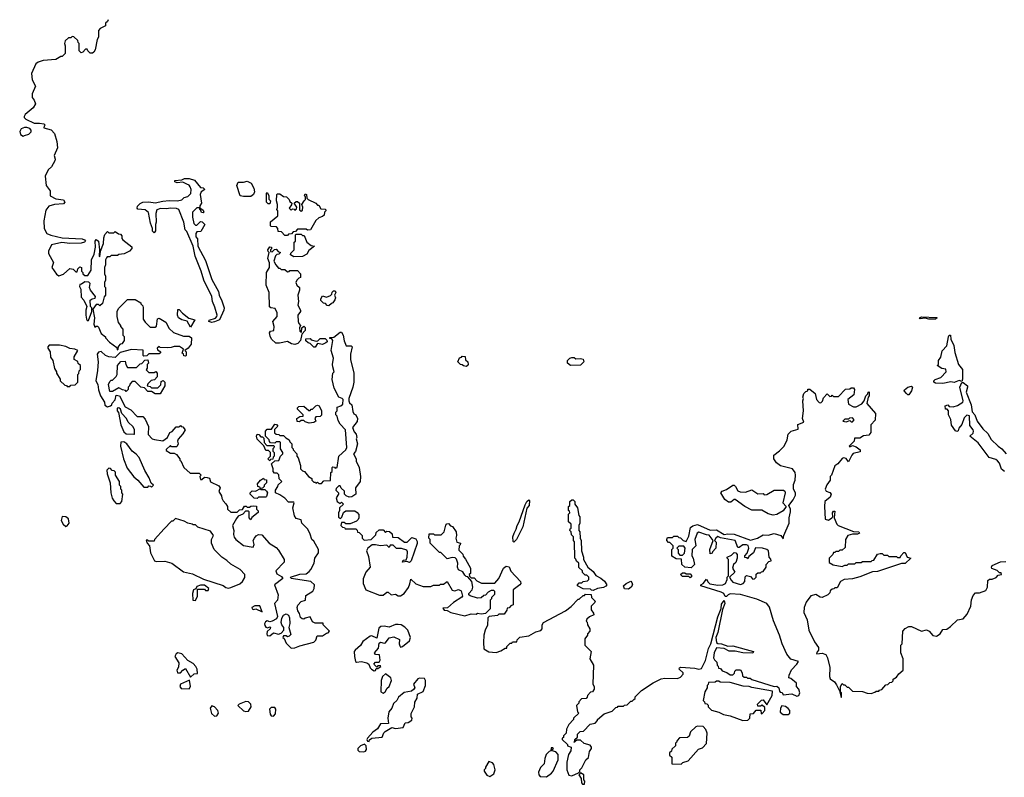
# Model space of a CAD drawing. Extents: x 1980017 to 2252640, y 74400 to 266395.
# Tile 338 of 388: x 2174958 to 2182783, y 222825 to 228843. Entities that reach past the tile are written whole.
import ezdxf

# ---------------------------------------------------------------- set-up
doc = ezdxf.new("R2010")
doc.units = 0

msp = doc.modelspace()

# ---------------------------------------------------------------- linework, layer by layer
at = {"layer": '0CON20XD'}
for points in [[(2175661.1, 228843.2), (2175655, 228830), (2175640, 228815), (2175640, 228795), (2175597, 228773), (2175583, 228757), (2175582.5, 228705), (2175573.3, 228685), (2175557, 228603), (2175547.5, 228585), (2175535, 228577.5), (2175518.3, 228578.3), (2175500, 228595), (2175495, 228610), (2175481.7, 228608.3), (2175460, 228585), (2175445, 228580), (2175430, 228595), (2175430, 228655), (2175421.7, 228661.7), (2175418.3, 228678.3), (2175388.3, 228708.3), (2175375, 228710), (2175365, 228700), (2175345, 228700), (2175320, 228675), (2175312.5, 228655), (2175320, 228635), (2175320, 228575), (2175295, 228550), (2175285, 228550), (2175245, 228527.5), (2175145, 228520), (2175104.1, 228505.9), (2175085, 228492.5), (2175052.5, 228415), (2175057.5, 228365), (2175082.5, 228315), (2175057.5, 228255), (2175057.5, 228225), (2175073.3, 228203.3), (2175082.5, 228175), (2175065.9, 228144.1), (2175000.7, 228089.3), (2174992.5, 228075), (2174992.5, 228065), (2175005, 228053.3), (2175072.5, 228022.5), (2175115, 228022.5), (2175150, 228015), (2175160, 228005), (2175151.7, 227998.3), (2175150, 227985), (2175207, 227967), (2175235, 227940), (2175252.5, 227875), (2175256.7, 227825), (2175232.5, 227765), (2175240, 227735), (2175237, 227723), (2175210, 227675), (2175185, 227650), (2175160.7, 227599.3), (2175167.5, 227525), (2175200, 227485), (2175200, 227445), (2175245, 227421.2), (2175305, 227413.3), (2175316.2, 227395), (2175305, 227380), (2175233.9, 227376.1), (2175188.3, 227361.7), (2175165, 227330), (2175150, 227245), (2175152, 227185), (2175172.5, 227145), (2175205, 227132.5), (2175295, 227111.1), (2175453, 227103), (2175473.3, 227095), (2175480, 227085), (2175472.5, 227075), (2175445, 227067.5), (2175355, 227065.5), (2175293.4, 227073.4), (2175210, 227055), (2175187.5, 227005), (2175187.5, 226985), (2175227.5, 226915), (2175212.5, 226875), (2175250.7, 226820.7), (2175268.3, 226808.3), (2175305, 226822.5), (2175355, 226867.5), (2175381.7, 226861.7), (2175405, 226840), (2175415, 226840), (2175420, 226865), (2175435, 226880), (2175450, 226875), (2175450, 226845), (2175460, 226835), (2175460, 226825), (2175475, 226810), (2175498.3, 226811.7), (2175526.4, 226853.6), (2175527.5, 226935), (2175550, 226980), (2175560, 227035), (2175556.2, 227085), (2175565, 227096.2), (2175583.9, 227083.9), (2175592.5, 227015), (2175590, 226965), (2175595, 226960), (2175600, 227005), (2175623.3, 227065), (2175625, 227110), (2175633.9, 227136.1), (2175655, 227160), (2175665, 227150), (2175705, 227150), (2175715, 227160), (2175741.7, 227141.7), (2175758.3, 227138.3), (2175770, 227125), (2175770, 227105), (2175777.5, 227095), (2175848.3, 227038.3), (2175850, 227025), (2175830, 227005), (2175787, 226983), (2175745, 226977.5), (2175735, 226970), (2175685, 226970), (2175675, 226960), (2175651.7, 226958.3), (2175648.3, 226951.7), (2175640, 226935), (2175640, 226895), (2175632.5, 226875), (2175632.5, 226825), (2175640, 226805), (2175640, 226775), (2175632.5, 226755), (2175632.5, 226725), (2175640, 226715), (2175640, 226655), (2175628.3, 226641.7), (2175615, 226590), (2175595, 226570), (2175585, 226580), (2175565, 226580), (2175540, 226545), (2175552.5, 226475), (2175547.5, 226425), (2175555, 226400), (2175565, 226410), (2175575, 226410), (2175585, 226400), (2175605, 226350), (2175640, 226325), (2175640, 226315), (2175670.7, 226280.7), (2175728.3, 226238.3), (2175731.7, 226221.7), (2175740, 226225), (2175741.7, 226248.3), (2175761.7, 226268.3), (2175775, 226270), (2175790, 226295), (2175790, 226325), (2175780, 226335), (2175780, 226385), (2175760, 226405), (2175760, 226415), (2175741.7, 226438.3), (2175732.5, 226485), (2175732.5, 226525), (2175741.7, 226548.3), (2175815, 226620), (2175875, 226620), (2175920, 226595), (2175920, 226585), (2175935, 226570), (2175940, 226555), (2175940, 226465), (2175955, 226440), (2175995, 226400), (2176035, 226400), (2176045, 226410), (2176053, 226467), (2176065, 226472.5), (2176119.3, 226439.3), (2176145, 226390), (2176179.3, 226359.3), (2176258.3, 226328.3), (2176305, 226330), (2176322.5, 226315), (2176320, 226265), (2176297.5, 226235), (2176270, 226215), (2176280, 226205), (2176280, 226175), (2176275, 226170), (2176261.7, 226171.7), (2176258.3, 226188.3), (2176250, 226195), (2176260, 226225), (2176227, 226247), (2176185, 226247.5), (2176161.7, 226238.3), (2176135, 226237.5), (2176075, 226240), (2176065, 226247.5), (2176050, 226235), (2176051.7, 226221.7), (2176080, 226205), (2176065, 226190), (2175985, 226190), (2175968.3, 226171.7), (2175945, 226170), (2175940, 226175), (2175938.3, 226218.3), (2175845, 226223.3), (2175755, 226200), (2175715, 226160), (2175665, 226163.8), (2175640, 226175), (2175605, 226206.7), (2175585, 226202.5), (2175572.5, 226185), (2175580, 226125), (2175576.4, 226056.4), (2175562.5, 225975), (2175578.8, 225945), (2175583.9, 225903.9), (2175600, 225855), (2175632.5, 225805), (2175635, 225780), (2175655, 225767.5), (2175680, 225775), (2175690, 225785), (2175691.7, 225798.3), (2175717, 225823), (2175725, 225860), (2175750, 225855), (2175797, 225767), (2175840, 225745), (2175891.7, 225691.7), (2175935, 225690), (2175955, 225670), (2175981.7, 225611.7), (2175978.3, 225548.3), (2176010, 225515), (2176028.3, 225508.3), (2176095, 225497.5), (2176132.5, 225525), (2176150, 225565), (2176168.3, 225571.7), (2176201.7, 225608.3), (2176225, 225610), (2176235, 225620), (2176241.7, 225611.7), (2176255, 225610), (2176272.5, 225585), (2176255, 225552.5), (2176218.3, 225511.7), (2176212.5, 225495), (2176217.5, 225475), (2176210, 225455), (2176205, 225450), (2176165, 225450), (2176155, 225460), (2176121.7, 225428.3), (2176121.7, 225421.7), (2176155, 225400), (2176185, 225400), (2176205, 225390), (2176230, 225355), (2176230, 225345), (2176238.3, 225338.3), (2176262.5, 225285), (2176311.7, 225241.7), (2176385, 225240), (2176400, 225225), (2176390, 225215), (2176395, 225190), (2176405, 225190), (2176425, 225210), (2176447, 225207), (2176465, 225200), (2176475, 225172.5), (2176539.3, 225139.3), (2176550, 225125), (2176540, 225095), (2176561.7, 225061.7), (2176563, 225043), (2176575, 225020), (2176595, 224997.5), (2176610, 224975), (2176610, 224955), (2176635, 224930), (2176685, 224930), (2176705, 224950), (2176728.3, 224951.7), (2176745, 224980), (2176758.3, 224978.3), (2176765, 224970), (2176785, 224970), (2176795, 224980), (2176815, 224982.5), (2176838.3, 224978.3), (2176840, 224955), (2176851.7, 224941.7), (2176851.7, 224928.3), (2176801.7, 224888.3), (2176795, 224870), (2176780, 224885), (2176780, 224935), (2176775, 224940), (2176751.7, 224938.3), (2176730, 224915), (2176695, 224900), (2176679.3, 224880.7), (2176650, 224825), (2176660, 224785), (2176656.7, 224755), (2176661.7, 224731.7), (2176674, 224714), (2176736.4, 224666.4), (2176813.6, 224653.6), (2176820, 224675), (2176813.3, 224705), (2176822.5, 224725), (2176837, 224743), (2176855, 224752.5), (2176881.7, 224751.7), (2176940, 224685), (2176995, 224650), (2177015, 224630), (2177060, 224555), (2177060, 224535), (2176992.5, 224465), (2177000.7, 224440.7), (2177039.3, 224419.3), (2177047.5, 224405), (2176982.5, 224355), (2177011.2, 224275), (2177007, 224233), (2176983.3, 224205), (2177006.4, 224103.6), (2176997.5, 224085), (2176965, 224066), (2176945, 224061.2), (2176923.3, 224066.7), (2176910.7, 224059.3), (2176903.3, 224045), (2176905, 224030), (2176915, 224017.5), (2176926.7, 224013.3), (2176945, 224020), (2176950, 224015), (2176947.5, 224005), (2176925, 223982.5), (2176920.8, 223965), (2176925, 223951.2), (2176945, 223948.8), (2176975, 223973.3), (2177015, 223962.5), (2177035, 223970)], [(2174985, 227917.5), (2174995, 227922.5), (2175030, 227935), (2175048.3, 227951.7), (2175050, 227965), (2175038.3, 227978.3), (2175015, 227987.5), (2174995, 227987.5), (2174970, 227975), (2174957.5, 227955), (2174965, 227930), (2174985, 227917.5)], [(2176485, 226437.5), (2176460, 226445), (2176463, 226457), (2176515, 226472.5), (2176523.9, 226486.1), (2176526.4, 226496.4), (2176509.7, 226559.7), (2176488.8, 226605), (2176483.9, 226643.9), (2176420, 226775), (2176400, 226845), (2176353.3, 226965), (2176337.5, 227045), (2176285, 227160), (2176273, 227173), (2176263.3, 227235), (2176222.5, 227335), (2176203, 227343), (2176155, 227346.7), (2176125, 227340), (2176076.4, 227343.6), (2176048.3, 227331.7), (2176038.8, 227305), (2176043.3, 227235), (2176037.5, 227215), (2176037.5, 227165), (2176025, 227150), (2176013, 227163), (2176012.5, 227185), (2175997, 227227), (2175980.7, 227310.7), (2175955, 227333.3), (2175897, 227337), (2175890, 227345), (2175895, 227362.5), (2175915, 227382.5), (2175937, 227393), (2175985, 227396.7), (2176035, 227387.5), (2176095, 227402.5), (2176145, 227407.5), (2176213, 227403), (2176247, 227413), (2176265, 227430), (2176295, 227440), (2176317, 227463), (2176320, 227495), (2176313.3, 227515), (2176305, 227527.5), (2176285, 227536.7), (2176255, 227552.5), (2176208.3, 227548.3), (2176190, 227555), (2176190, 227565), (2176245, 227570), (2176267, 227583), (2176305, 227582), (2176347.6, 227567.6), (2176395, 227510), (2176415, 227507.5), (2176430, 227495), (2176400, 227475), (2176392.5, 227455), (2176402.5, 227385), (2176390, 227365), (2176390, 227350), (2176415, 227330), (2176420, 227315), (2176415, 227310), (2176401.7, 227311.7), (2176398.3, 227328.3), (2176390, 227335), (2176390, 227350), (2176365, 227350), (2176330, 227315), (2176330, 227275), (2176342.5, 227225), (2176355, 227210), (2176365, 227210), (2176395, 227240), (2176408.3, 227238.3), (2176430, 227215), (2176398.3, 227161.7), (2176365, 227157.5), (2176357.5, 227145), (2176358.3, 227118.3), (2176371.7, 227101.7), (2176372.5, 227045), (2176435, 226930), (2176485, 226780), (2176537.5, 226685), (2176542.5, 226655), (2176565, 226610), (2176583, 226553), (2176580, 226535), (2176545, 226460), (2176505, 226442.5), (2176485, 226437.5)], [(2176735, 227437.5), (2176710, 227445), (2176683, 227527), (2176695, 227552.5), (2176735, 227552.5), (2176765, 227560), (2176797.5, 227545), (2176817.5, 227505), (2176823.3, 227475), (2176816.7, 227455), (2176795, 227440), (2176735, 227437.5)], [(2176945, 227380), (2176931.7, 227381.7), (2176920, 227395), (2176920, 227465), (2176925, 227470), (2176937, 227447), (2176938.3, 227418.3), (2176950, 227405), (2176945, 227380)], [(2177085, 227130), (2177065, 227130), (2177038.3, 227158.3), (2177011.7, 227161.7), (2177010, 227185), (2176998.3, 227198.3), (2176955, 227200), (2176950, 227205), (2176951.7, 227238.3), (2177010, 227285), (2177010, 227325), (2177000, 227335), (2177007.5, 227352.5), (2177007.5, 227375), (2176997.5, 227405), (2177000, 227455), (2177005, 227460), (2177025, 227460), (2177055, 227437.5), (2177077, 227437), (2177100, 227415), (2177105, 227400), (2177120, 227385), (2177118.3, 227371.7), (2177100, 227345), (2177115, 227330), (2177125, 227340), (2177138.3, 227338.3), (2177145, 227330), (2177158.3, 227341.7), (2177160, 227355), (2177140, 227385), (2177155, 227400), (2177165, 227400), (2177180, 227385), (2177181.7, 227331.7), (2177195, 227322.5), (2177205, 227330), (2177207, 227353), (2177200, 227375), (2177217.5, 227405), (2177230, 227415), (2177230, 227435), (2177220, 227445), (2177225, 227460), (2177237.5, 227455), (2177240, 227425), (2177250, 227415), (2177310, 227385), (2177325, 227370), (2177335, 227370), (2177351.7, 227341.7), (2177388.3, 227338.3), (2177390, 227325), (2177380, 227315), (2177378.3, 227291.7), (2177365, 227280), (2177335, 227270), (2177310.7, 227249.3), (2177270, 227175), (2177245, 227170), (2177235, 227180), (2177165, 227180), (2177148.3, 227161.7), (2177131.7, 227158.3), (2177118.3, 227141.7), (2177095, 227140), (2177085, 227130)], [(2177135, 226960), (2177110, 226975), (2177111.7, 226988.3), (2177140, 227015), (2177140, 227075), (2177150, 227085), (2177150, 227135), (2177155, 227140), (2177195, 227140), (2177205, 227130), (2177218.3, 227128.3), (2177240, 227075), (2177275, 227050), (2177300, 227045), (2177255, 227010), (2177239.3, 226980.7), (2177205, 226962.5), (2177135, 226960)], [(2177145, 226263.8), (2177118.3, 226268.3), (2177085, 226286.7), (2177023, 226273), (2176993.6, 226273.6), (2176960, 226305), (2176948.3, 226328.3), (2176943, 226357), (2176951.7, 226368.3), (2176977.5, 226375), (2176980, 226405), (2176970, 226445), (2177002.5, 226485), (2177002.5, 226515), (2176988.3, 226548.3), (2176953, 226553), (2176943, 226563), (2176940, 226675), (2176917.5, 226735), (2176920, 226835), (2176942.5, 226875), (2176943, 226913), (2176930, 226945), (2176940, 226995), (2176931.7, 227001.7), (2176930, 227015), (2176945, 227040), (2176960, 227035), (2176958.3, 227021.7), (2176950, 227015), (2176951.7, 227001.7), (2176965, 227000), (2176981.7, 227018.3), (2176995, 227020), (2177011.7, 227001.7), (2177030, 226995), (2177018.3, 226981.7), (2177001.7, 226978.3), (2176991.7, 226968.3), (2176977.5, 226925), (2176992.5, 226895), (2177015, 226870), (2177025, 226870), (2177035, 226860), (2177065, 226860), (2177085, 226840), (2177098.3, 226841.7), (2177105, 226850), (2177165, 226850), (2177190, 226825), (2177190, 226795), (2177175, 226790), (2177160, 226775), (2177152.5, 226755), (2177160, 226735), (2177180, 226715), (2177180, 226695), (2177167.5, 226655), (2177172.5, 226605), (2177167.5, 226575), (2177190, 226535), (2177190, 226525), (2177167.5, 226495), (2177170, 226445), (2177175, 226430), (2177190, 226415), (2177182.5, 226395), (2177185, 226370), (2177198.3, 226361.7), (2177200, 226395), (2177215, 226410), (2177227, 226397), (2177227.5, 226375), (2177200, 226345), (2177190, 226295), (2177168.8, 226271.2), (2177145, 226263.8)], [(2175505, 226452.5), (2175530, 226525), (2175530, 226555), (2175520, 226565), (2175517.5, 226615), (2175533, 226627), (2175558.3, 226631.7), (2175560, 226645), (2175520, 226695), (2175512.5, 226715), (2175518.3, 226748.3), (2175507, 226757), (2175475, 226760), (2175448.3, 226741.7), (2175435, 226740), (2175432.5, 226725), (2175443, 226703), (2175445, 226640), (2175467.5, 226615), (2175490, 226565), (2175482.5, 226535), (2175483, 226497), (2175487.5, 226465), (2175495, 226452.5), (2175505, 226452.5)], [(2177415, 226570), (2177401.7, 226571.7), (2177388.3, 226588.3), (2177371.7, 226591.7), (2177351.7, 226611.7), (2177350, 226625), (2177365, 226650), (2177395, 226640), (2177428.3, 226651.7), (2177438.3, 226661.7), (2177441.7, 226678.3), (2177451.7, 226688.3), (2177465, 226690), (2177470, 226675), (2177460, 226655), (2177467.5, 226635), (2177461.7, 226618.3), (2177446.4, 226593.6), (2177435, 226590), (2177415, 226570)], [(2176315, 226400), (2176288.3, 226448.3), (2176245, 226460), (2176220, 226475), (2176212.5, 226495), (2176215, 226540), (2176225, 226540), (2176250.7, 226510.7), (2176301.7, 226471.7), (2176348.3, 226458.3), (2176315, 226400)], [(2182235, 226464.2), (2182184.2, 226464.2), (2182155, 226472.5), (2182115, 226467.5), (2182107.5, 226475), (2182123.8, 226482), (2182125, 226482), (2182243.6, 226476.4), (2182250, 226475), (2182235, 226464.2)], [(2177035, 223970), (2177057.5, 223995), (2177057.5, 224015), (2177041.2, 224035), (2177036.2, 224055), (2177042, 224088), (2177055, 224112.5), (2177075, 224122.5), (2177093, 224113), (2177103, 224093), (2177103.9, 224046.1), (2177096.7, 224015), (2177111.7, 223958.3), (2177100, 223945), (2177085, 223940), (2177075, 223950), (2177055, 223950), (2177050, 223935), (2177058.3, 223928.3), (2177075, 223890), (2177115, 223850), (2177145, 223852.5), (2177185, 223870), (2177295, 223897.5), (2177310, 223915), (2177321.7, 223948.3), (2177365, 223950), (2177395, 223970), (2177408.3, 223971.7), (2177420, 223985), (2177370, 224035), (2177368.3, 224048.3), (2177305, 224050), (2177285, 224060), (2177265, 224100), (2177225, 224090), (2177215, 224080), (2177203, 224083), (2177190, 224095), (2177182.5, 224125), (2177168, 224148), (2177162, 224175), (2177167.1, 224192.9), (2177195, 224222.5), (2177228.3, 224231.7), (2177231.7, 224268.3), (2177286.1, 224303.9), (2177298.8, 224325), (2177300, 224355), (2177270.3, 224380.3), (2177113.9, 224403.9), (2177110, 224415), (2177185, 224437.5), (2177235, 224442.5), (2177259.3, 224460.7), (2177272.5, 224475), (2177297.5, 224525), (2177303.3, 224565), (2177331.7, 224608.3), (2177332.5, 224635), (2177295, 224700), (2177280, 224715), (2177267, 224757), (2177246.7, 224795), (2177200, 224845), (2177195, 224870), (2177155, 224880), (2177141.7, 224901.7), (2177127.5, 224965), (2177140, 225005), (2177135, 225010), (2177095, 225010), (2177065, 225042.5), (2177025, 225070), (2176990, 225085), (2176990, 225105), (2177010, 225135), (2177011.7, 225148.3), (2177040, 225175), (2177020, 225195), (2177018.3, 225228.3), (2177005, 225240), (2176981.7, 225241.7), (2176973, 225253), (2176972.5, 225275), (2176960, 225315), (2176985, 225340), (2177018.3, 225341.7), (2177030, 225375), (2177050, 225395), (2177050, 225405), (2177030, 225435), (2177030, 225485), (2177025, 225490), (2176995, 225490), (2176985, 225480), (2176951.7, 225481.7), (2176941.7, 225491.7), (2176940, 225505), (2176910, 225535), (2176910, 225575), (2176925, 225590), (2176958.3, 225591.7), (2176985, 225630), (2176998.3, 225628.3), (2177010, 225615), (2176981.7, 225588.3), (2176981.7, 225561.7), (2176995, 225550), (2177018.3, 225548.3), (2177025, 225540), (2177055, 225540), (2177071.7, 225521.7), (2177100, 225505), (2177105, 225490), (2177120, 225475), (2177120, 225445), (2177130, 225435), (2177130, 225425), (2177160, 225395), (2177160, 225375), (2177171.7, 225361.7), (2177188.3, 225301.7), (2177190, 225275), (2177205, 225260), (2177220, 225255), (2177253.6, 225213.6), (2177278.3, 225198.3), (2177280, 225185), (2177295, 225170), (2177308.3, 225168.3), (2177315, 225160), (2177325, 225170), (2177335, 225160), (2177355, 225160), (2177375, 225180), (2177428.3, 225181.7), (2177430, 225245), (2177440, 225255), (2177440, 225285), (2177445, 225290), (2177458.3, 225288.3), (2177465, 225280), (2177480, 225285), (2177493.3, 225375), (2177550, 225425), (2177556.7, 225445), (2177547.5, 225585), (2177505, 225630), (2177488.3, 225658.3), (2177480, 225695), (2177470, 225705), (2177470, 225725), (2177480, 225735), (2177480, 225765), (2177510, 225775), (2177525, 225790), (2177527.5, 225825), (2177520, 225835), (2177493.6, 225843.6), (2177457.5, 225915), (2177440, 225985), (2177447.5, 226035), (2177457.5, 226045), (2177446.7, 226085), (2177443.3, 226105), (2177452.5, 226155), (2177433.3, 226215), (2177447.5, 226295), (2177438.3, 226308.3), (2177421.7, 226311.7), (2177421.7, 226318.3), (2177455, 226320), (2177505, 226360), (2177515, 226360), (2177528.3, 226338.3), (2177536.8, 226293.2), (2177553.4, 226253.4), (2177591.7, 226251.7), (2177600, 226245), (2177586.7, 226185), (2177586.7, 226145), (2177612.5, 226035), (2177613.8, 225965), (2177606.4, 225923.6), (2177572.5, 225835), (2177573.6, 225816.4), (2177579.3, 225799.3), (2177596.7, 225785), (2177605, 225730), (2177613.6, 225713.6), (2177630, 225705), (2177642.5, 225675), (2177638.3, 225651.7), (2177602.5, 225605), (2177615, 225570), (2177631.7, 225551.7), (2177637.5, 225525), (2177632.5, 225515), (2177642.5, 225475), (2177627, 225413), (2177610, 225395), (2177632.5, 225355), (2177632.5, 225335), (2177656.2, 225285), (2177666.7, 225215), (2177663.3, 225175), (2177627.5, 225125), (2177630, 225075), (2177597, 225053), (2177575, 225050), (2177551.7, 225061.7), (2177540, 225075), (2177538.3, 225098.3), (2177511.7, 225121.7), (2177505, 225140), (2177495, 225140), (2177471.7, 225118.3), (2177470, 225105), (2177490, 225085), (2177490, 225075), (2177472.5, 225045), (2177480, 225015), (2177505, 225000), (2177515, 225010), (2177530, 224995), (2177500, 224965), (2177500, 224945), (2177490, 224925), (2177491.7, 224891.7), (2177508.3, 224881.7), (2177518.3, 224891.7), (2177531.7, 224928.3), (2177548.3, 224941.7), (2177621.7, 224941.7), (2177639.3, 224929.3), (2177651.7, 224911.7), (2177652.5, 224885), (2177648.3, 224871.7), (2177635, 224860), (2177585, 224837.5), (2177548.3, 224838.3), (2177535, 224850), (2177515, 224850), (2177510, 224825), (2177521.7, 224811.7), (2177538.3, 224808.3), (2177545, 224800), (2177628.3, 224798.3), (2177638.3, 224788.3), (2177641.7, 224771.7), (2177655, 224770), (2177680, 224745), (2177680, 224725), (2177695, 224710), (2177750, 224715), (2177788.3, 224751.7), (2177791.7, 224768.3), (2177815, 224790), (2177845, 224790), (2177865, 224770), (2177875, 224780), (2177897, 224777), (2177918.3, 224758.3), (2177921.7, 224731.7), (2177965, 224730), (2178015, 224692.5), (2178037, 224693), (2178075, 224730), (2178105, 224720), (2178117, 224697), (2178117, 224683), (2178067.5, 224545), (2178055, 224532.5), (2178035, 224540), (2178000, 224535), (2178005, 224550), (2178028.3, 224551.7), (2178037, 224573), (2178040, 224615), (2178035, 224630), (2177991.7, 224641.7), (2177953, 224643), (2177925, 224670), (2177901.7, 224668.3), (2177895, 224650), (2177875, 224670), (2177825, 224662.5), (2177785, 224672.5), (2177758.3, 224671.7), (2177723.6, 224646.4), (2177712.5, 224625), (2177729.3, 224579.3), (2177742.5, 224495), (2177707.5, 224455), (2177688.3, 224401.7), (2177687.5, 224365), (2177707.5, 224315), (2177817.3, 224272.7), (2177847.3, 224272.7), (2177875, 224296.7), (2177885, 224296.7), (2177910, 224275), (2177945, 224280), (2177965, 224267.5), (2177985, 224267.5), (2178012.5, 224285), (2178047, 224333), (2178058, 224362), (2178065, 224400), (2178105, 224362.5), (2178165, 224340), (2178225, 224340), (2178245, 224350), (2178295, 224350), (2178301.7, 224358.3), (2178325, 224360), (2178355, 224380), (2178395, 224312.5), (2178415, 224307.5), (2178445, 224317.5), (2178466.4, 224306.4), (2178477.5, 224265), (2178472.5, 224255), (2178405, 224213.3), (2178358.3, 224171.7), (2178321.7, 224168.3), (2178331.7, 224151.7), (2178355, 224150), (2178383, 224133), (2178495, 224107.5), (2178545, 224122.5), (2178585, 224120), (2178595, 224130), (2178625, 224122.5), (2178661.7, 224128.3), (2178700, 224165), (2178700, 224235), (2178710, 224245), (2178710, 224255), (2178735, 224280), (2178735, 224300), (2178725, 224310), (2178705, 224310), (2178680, 224295), (2178658.3, 224271.7), (2178645, 224270), (2178625, 224250), (2178595, 224247.5), (2178536.4, 224266.4), (2178527.5, 224275), (2178527.5, 224285), (2178553.3, 224315), (2178560, 224335), (2178551.7, 224381.7), (2178518.3, 224418.3), (2178505, 224420), (2178495, 224430), (2178478.3, 224458.3), (2178443.9, 224473.9), (2178437.5, 224495), (2178440, 224525), (2178428.3, 224558.3), (2178417.5, 224567.5), (2178395, 224570), (2178355, 224560), (2178305, 224610), (2178295, 224610), (2178220, 224685), (2178220, 224715), (2178210, 224725), (2178211.7, 224758.3), (2178245, 224760), (2178255, 224750), (2178308.3, 224751.7), (2178330, 224775), (2178343, 224827), (2178351.7, 224838.3), (2178365, 224840), (2178381.7, 224821.7), (2178398.3, 224818.3), (2178427.5, 224775), (2178430, 224745), (2178422.5, 224725), (2178433, 224693), (2178460, 224685), (2178458.3, 224671.7), (2178450, 224665), (2178448.3, 224628.3), (2178478.3, 224598.3), (2178481.7, 224581.7), (2178501.7, 224558.3), (2178540, 224485), (2178540, 224445), (2178530, 224435), (2178531.7, 224421.7), (2178545, 224410), (2178568.3, 224408.3), (2178590, 224385), (2178628.3, 224368.3), (2178735, 224367.5), (2178765.7, 224404.3), (2178803.8, 224485), (2178825, 224502.5), (2178846.4, 224496.4), (2178861.7, 224461.7), (2178938.3, 224381.7), (2178940, 224365), (2178932.5, 224355), (2178880, 224315), (2178880, 224195), (2178861.7, 224188.3), (2178848.3, 224171.7), (2178831.7, 224168.3), (2178828.3, 224151.7), (2178808.3, 224121.7), (2178765, 224120), (2178755, 224110), (2178688.3, 224101.7), (2178678.3, 224091.7), (2178676.1, 224033.9), (2178657.5, 223995), (2178647.5, 223955), (2178642.5, 223895), (2178647.5, 223845), (2178685, 223822.5), (2178745, 223817.5), (2178781.7, 223828.3), (2178815, 223850), (2178828.3, 223851.7), (2178830, 223865), (2178855, 223890), (2178868.3, 223891.7), (2178875, 223900), (2178908.3, 223901.7), (2178911.7, 223918.3), (2178933, 223937), (2179005, 223950), (2179058.3, 223981.7), (2179098.3, 223991.7), (2179110, 224005), (2179110, 224035), (2179120, 224055), (2179295, 224147.5), (2179339.3, 224180.7), (2179395, 224240), (2179405, 224240), (2179435, 224270), (2179445, 224270), (2179455, 224280), (2179498.3, 224278.3), (2179503, 224253), (2179530, 224225), (2179525, 224210), (2179500, 224185), (2179500, 224155), (2179518.3, 224128.3), (2179520, 224115), (2179485, 224100), (2179465, 224080)], [(2177305, 226242.5), (2177295, 226242.5), (2177265, 226270), (2177250, 226275), (2177231.7, 226291.7), (2177232.5, 226307.5), (2177265, 226310), (2177275, 226300), (2177315, 226290), (2177328.3, 226291.7), (2177345, 226310), (2177385, 226310), (2177398.3, 226298.3), (2177400, 226285), (2177390, 226275), (2177363, 226263), (2177325, 226270), (2177305, 226242.5)], [(2182295, 225953.8), (2182235, 225956), (2182223.8, 225965), (2182223.8, 225975), (2182234.3, 225985.7), (2182279.1, 226000.9), (2182320, 226045), (2182318.3, 226068.3), (2182285, 226072.5), (2182250, 226095), (2182260, 226105), (2182260, 226135), (2182277, 226163), (2182288.3, 226211.7), (2182327, 226253), (2182338.8, 226325), (2182345, 226336.7), (2182355, 226336.7), (2182358.8, 226305), (2182380.6, 226255), (2182388.8, 226198.8), (2182418.9, 226105), (2182449.4, 226065), (2182451.4, 225988.6), (2182445, 225970), (2182425, 225977.1), (2182385, 225962.5), (2182357, 225967), (2182295, 225953.8)], [(2175355, 225930), (2175365, 225940), (2175398.3, 225941.7), (2175420, 225965), (2175420, 226025), (2175428.3, 226031.7), (2175430, 226055), (2175440, 226065), (2175440, 226095), (2175421.7, 226111.7), (2175418.3, 226128.3), (2175390, 226145), (2175390, 226165), (2175420, 226215), (2175397, 226227), (2175355, 226230), (2175325, 226247.5), (2175275, 226257.5), (2175193, 226257), (2175180, 226245), (2175180, 226235), (2175200, 226205), (2175203, 226163), (2175220, 226135), (2175233, 226073), (2175250, 226045), (2175250, 226035), (2175278.3, 225988.3), (2175280, 225975), (2175315, 225940), (2175328.3, 225938.3), (2175335, 225930), (2175355, 225930)], [(2178505, 226087.5), (2178485, 226093.3), (2178475, 226102.5), (2178460, 226105), (2178440, 226125), (2178451.7, 226158.3), (2178468.3, 226161.7), (2178475, 226170), (2178498.3, 226168.3), (2178501.7, 226141.7), (2178520, 226125), (2178522.5, 226105), (2178515, 226092.5), (2178505, 226087.5)], [(2179335, 226097.5), (2179312.5, 226115), (2179312.5, 226135), (2179330, 226155), (2179345, 226160), (2179365, 226160), (2179378.3, 226148.3), (2179415, 226152.5), (2179437, 226147), (2179440, 226125), (2179415, 226100), (2179335, 226097.5)], [(2176075, 225870), (2176035, 225870), (2176005, 225890), (2175975, 225890), (2175948.3, 225918.3), (2175920, 225925), (2175875, 225970), (2175851.7, 225968.3), (2175831.7, 225948.3), (2175830, 225935), (2175820, 225925), (2175820, 225905), (2175805, 225890), (2175798.3, 225898.3), (2175775, 225902.5), (2175745, 225920), (2175695, 225890), (2175675, 225890), (2175663.9, 225946.1), (2175675, 225970), (2175685, 225980), (2175695, 225980), (2175725, 226010), (2175732.5, 226025), (2175733.6, 226096.4), (2175761.7, 226128.3), (2175795, 226130), (2175800, 226105), (2175815, 226080), (2175885, 226080), (2175915, 226110), (2175928.3, 226111.7), (2175951.7, 226138.3), (2175975, 226140), (2175980, 226115), (2175970, 226105), (2175970, 226075), (2175961.7, 226061.7), (2175985, 226040), (2176025, 226040), (2176038.3, 226048.3), (2176050, 226035), (2176050, 226005), (2176028.3, 225981.7), (2176001.7, 225978.3), (2175975, 225950), (2175970, 225935), (2175995, 225930), (2176005, 225920), (2176055, 225920), (2176078.3, 225941.7), (2176081.7, 225968.3), (2176098.3, 225978.3), (2176110, 225965), (2176110, 225935), (2176075, 225870)], [(2179465, 224080), (2179460, 224065), (2179468.3, 224058.3), (2179470, 224035), (2179490, 224005), (2179490, 223985), (2179470, 223965), (2179470, 223955), (2179450, 223925), (2179450, 223875), (2179500, 223825), (2179490, 223765), (2179517.5, 223715), (2179512.5, 223565), (2179522.5, 223545), (2179522.5, 223525), (2179510, 223505), (2179495, 223500), (2179470, 223475), (2179468.3, 223461.7), (2179458.3, 223451.7), (2179423, 223447), (2179400, 223425), (2179400, 223415), (2179382.5, 223395), (2179390, 223345), (2179400, 223335), (2179360, 223295), (2179360, 223285), (2179322.5, 223245), (2179303, 223207), (2179300, 223175), (2179280, 223155), (2179278.3, 223141.7), (2179270, 223135), (2179270, 223125), (2179310, 223085), (2179310, 223075), (2179340, 223065), (2179337.5, 223035), (2179320, 223005), (2179306.1, 222943.9), (2179306, 222885), (2179320.7, 222840.7), (2179345, 222837.5), (2179398.3, 222861.7), (2179408.3, 222871.7), (2179410, 222885), (2179425, 222900), (2179457.5, 222965), (2179477, 222983), (2179485, 223030), (2179502.5, 223055), (2179502.5, 223065), (2179490.4, 223080.5), (2179444.1, 223094.1), (2179415, 223120), (2179385, 223120), (2179361.7, 223101.7), (2179370, 223110), (2179370, 223125), (2179390, 223145), (2179391.7, 223168.3), (2179411.7, 223188.3), (2179438.3, 223191.7), (2179491.7, 223248.3), (2179530, 223255), (2179550, 223275), (2179550, 223285), (2179601.7, 223328.3), (2179665, 223350), (2179695, 223380), (2179708.3, 223381.7), (2179715, 223390), (2179755, 223390), (2179763, 223397), (2179785, 223400), (2179815, 223430), (2179825, 223430), (2179838.3, 223441.7), (2179848.3, 223451.7), (2179850, 223465), (2179900, 223515), (2179993.3, 223576.7), (2180055, 223607.5), (2180085, 223612.5), (2180185, 223610), (2180208.3, 223621.7), (2180230, 223645), (2180230, 223655), (2180197.5, 223685), (2180200, 223695), (2180210.7, 223699.3), (2180322.5, 223692.5), (2180355, 223683.8), (2180375, 223690), (2180406.7, 223753.3), (2180433, 223847), (2180451.2, 223885), (2180505, 224100), (2180532.5, 224165), (2180535, 224200), (2180555, 224230), (2180562.5, 224205), (2180542.5, 224157.5), (2180506, 223975), (2180490, 223935), (2180496.4, 223896.4), (2180505, 223887.5), (2180535, 223886.2), (2180585, 223867.5), (2180625, 223870), (2180790, 223825), (2180785, 223810), (2180705, 223813.3), (2180645, 223827.5), (2180595, 223827.5), (2180557, 223847), (2180495, 223852.5), (2180477.5, 223815), (2180472.5, 223775), (2180478.3, 223758.3), (2180498.3, 223738.3), (2180500, 223715), (2180508.3, 223708.3), (2180511.7, 223691.7), (2180528.3, 223688.3), (2180541.7, 223671.7), (2180578.3, 223658.3), (2180605, 223640), (2180625, 223640), (2180638.3, 223651.7), (2180641.7, 223668.3), (2180651.7, 223678.3), (2180685, 223680), (2180700, 223655), (2180701.7, 223631.7), (2180715, 223620), (2180735, 223620), (2180743, 223613), (2180761.7, 223611.7), (2180775, 223602.5), (2180955, 223547.5), (2180975, 223550), (2180990, 223535), (2180995, 223510), (2181001.7, 223501.7), (2181018.3, 223498.3), (2181025, 223480), (2181095, 223487.5), (2181135, 223470), (2181150, 223475), (2181157.5, 223495), (2181150, 223525), (2181130, 223545), (2181131.7, 223571.7), (2181085, 223610), (2181070, 223615), (2181072.5, 223635), (2181091.7, 223678.3), (2181135, 223722.5), (2181147.5, 223745), (2181085, 223762.5), (2181053.9, 223803.9), (2181016.7, 223885), (2180996, 223955), (2180948.3, 224068.3), (2180915.9, 224175.9), (2180895.9, 224205.9), (2180815, 224238.8), (2180685, 224276.2), (2180605, 224281.2), (2180587.5, 224275), (2180575, 224260), (2180565, 224260), (2180553.9, 224283.9), (2180532.5, 224295), (2180370, 224345), (2180370, 224355), (2180390, 224365), (2180415, 224400), (2180430, 224375), (2180443, 224363), (2180505, 224350), (2180546.4, 224353.6), (2180566.4, 224363.6), (2180580, 224395), (2180580, 224415), (2180590, 224425), (2180590, 224555), (2180580, 224565), (2180580, 224575), (2180615, 224590), (2180635, 224610), (2180648.3, 224608.3), (2180660, 224595), (2180660, 224565), (2180648.3, 224531.7), (2180630, 224515), (2180622.5, 224485), (2180640, 224455), (2180600, 224415), (2180610.7, 224390.7), (2180626.2, 224376.2), (2180685, 224356.7), (2180706.1, 224363.9), (2180720.7, 224379.3), (2180723, 224417), (2180733, 224427), (2180765, 224420), (2180785, 224400), (2180798.3, 224401.7), (2180810, 224415), (2180811.7, 224438.3), (2180825, 224450), (2180845, 224450), (2180851.7, 224458.3), (2180865, 224460), (2180890, 224495), (2180890, 224515), (2180911.7, 224538.3), (2180930, 224545), (2180928.3, 224558.3), (2180913, 224573), (2180907.5, 224625), (2180895.9, 224635.9), (2180860, 224645), (2180805, 224647.5), (2180790.7, 224609.3), (2180751.7, 224578.3), (2180745, 224560), (2180738.3, 224568.3), (2180721.7, 224571.7), (2180720, 224585), (2180740, 224605), (2180752.5, 224645), (2180746.1, 224666.1), (2180735, 224672.5), (2180705, 224672.5), (2180675, 224650), (2180665, 224650), (2180645, 224705.7), (2180527, 224727), (2180505, 224736.7), (2180490, 224725), (2180480, 224705), (2180491.7, 224691.7), (2180490, 224645), (2180463.3, 224616.7), (2180460, 224605), (2180445, 224600), (2180442.5, 224635), (2180470, 224705), (2180438, 224748), (2180415, 224750), (2180355, 224771.2), (2180342, 224765), (2180324.3, 224715), (2180330, 224665), (2180303.3, 224635), (2180300, 224585), (2180310, 224565), (2180320, 224515), (2180295, 224490), (2180243, 224493), (2180220, 224515), (2180218.3, 224558.3), (2180175, 224560), (2180141.7, 224581.7), (2180140, 224635), (2180150, 224645), (2180150, 224665), (2180125, 224690), (2180115, 224690), (2180100, 224705), (2180100, 224715), (2180105, 224730), (2180145, 224730), (2180155, 224740), (2180185, 224740), (2180195, 224730), (2180208.3, 224728.3), (2180230, 224705), (2180255, 224697.5), (2180275, 224740), (2180290, 224810), (2180307.1, 224822.9), (2180345, 224832.9), (2180445, 224788), (2180495, 224792), (2180555, 224753.8), (2180585, 224758.9), (2180635, 224756.7), (2180765, 224710), (2180822.5, 224725), (2180865, 224751.2), (2180905, 224747.5), (2180955, 224762.5), (2181007, 224747), (2181025, 224720), (2181030, 224745), (2181073.3, 224845), (2181073.3, 224885), (2181083.3, 224935), (2181082.5, 224955), (2181070, 224985), (2181105, 225030), (2181122.5, 225065), (2181122.5, 225085), (2181107.5, 225115), (2181108.3, 225151.7), (2181120, 225185), (2181122.5, 225225), (2181120, 225245), (2181100, 225275), (2181005, 225300), (2180973.3, 225323.3), (2180950, 225355), (2180950, 225385), (2180995, 225417.5), (2181032.5, 225455), (2181057.5, 225505), (2181065, 225550), (2181090, 225575), (2181145, 225590), (2181141.7, 225628.3), (2181190, 225645), (2181180, 225675), (2181186.7, 225735), (2181182.5, 225815), (2181187.5, 225835), (2181182.5, 225845), (2181190, 225875), (2181205, 225890), (2181220, 225895), (2181221.7, 225908.3), (2181238.3, 225908.3), (2181280, 225875), (2181290, 225825), (2181311.7, 225801.7), (2181325, 225800), (2181337, 225813), (2181345, 225840), (2181375, 225870), (2181395, 225850), (2181408.3, 225851.7), (2181415, 225860), (2181425, 225850), (2181465, 225850), (2181521.7, 225908.3), (2181555, 225910), (2181565, 225920), (2181585, 225920), (2181592.5, 225905), (2181587, 225863), (2181540, 225825), (2181545, 225790), (2181585, 225767.5), (2181605, 225767.5), (2181649.3, 225790.7), (2181670, 225815), (2181682.5, 225855), (2181698.3, 225871.7), (2181700, 225885), (2181708.3, 225888.3), (2181707.5, 225855), (2181700, 225845), (2181690, 225795), (2181760, 225715), (2181757, 225663), (2181722.5, 225625), (2181722.5, 225565), (2181705, 225542.5), (2181663, 225537), (2181635, 225520), (2181591.7, 225518.3), (2181590, 225495), (2181550, 225455), (2181555, 225450), (2181575, 225460), (2181605, 225450), (2181637.5, 225425), (2181638.3, 225411.7), (2181582.5, 225397.5), (2181570, 225385), (2181545, 225330), (2181525, 225357.5), (2181505, 225362.5), (2181493.6, 225356.4), (2181460, 225315), (2181435, 225300), (2181410, 225225), (2181400, 225215), (2181397.5, 225185), (2181371.7, 225148.3), (2181360, 225115), (2181367, 225097), (2181397, 225087), (2181407.5, 225075), (2181399.3, 225050.7), (2181357.5, 225015), (2181353.3, 224975), (2181360, 224875), (2181385, 224867.5), (2181413, 224887), (2181420, 224895), (2181417.5, 224925), (2181425, 224940), (2181435, 224940), (2181430, 224885), (2181452.5, 224835), (2181462.5, 224825), (2181585, 224776.7), (2181625.8, 224775.8), (2181632.5, 224765), (2181615, 224756.7), (2181575, 224757.5), (2181540, 224745), (2181520, 224715), (2181518.3, 224651.7), (2181495, 224630), (2181475, 224630), (2181465, 224620), (2181445, 224620), (2181435, 224610), (2181425, 224610), (2181420, 224595), (2181390, 224565), (2181391.7, 224531.7), (2181423, 224513), (2181495, 224500), (2181515, 224510), (2181535, 224510), (2181545, 224520), (2181595, 224520), (2181605, 224530), (2181645, 224530), (2181655, 224540), (2181725, 224540), (2181731.7, 224548.3), (2181745, 224550), (2181775, 224597.5), (2181795, 224602.5), (2181811.7, 224601.7), (2181825, 224590), (2181855, 224590), (2181865, 224580), (2181925, 224580), (2181935, 224570), (2181955, 224570), (2181960, 224585), (2181985, 224610), (2181995, 224610), (2182010, 224575), (2182040, 224565), (2181995, 224523.3), (2181965, 224523.3), (2181775, 224460), (2181735, 224456.7), (2181635, 224417.5), (2181575, 224402.5), (2181510, 224395), (2181480.7, 224379.3), (2181455, 224330), (2181435, 224330), (2181428.3, 224321.7), (2181415, 224320), (2181400, 224305), (2181395, 224290)], [(2182025, 225863.3), (2182015, 225863.3), (2182005, 225872.5), (2181987.5, 225895), (2181988.3, 225901.7), (2182015, 225923.3), (2182045, 225932.5), (2182052.5, 225925), (2182045.7, 225894.3), (2182025, 225863.3)], [(2182783, 225253), (2182761.7, 225271.7), (2182745, 225320), (2182729.6, 225339.5), (2182715, 225350), (2182662.5, 225365), (2182575, 225482.5), (2182510, 225535), (2182535, 225560), (2182537.5, 225575), (2182536.1, 225586.1), (2182508.3, 225618.3), (2182505, 225697.5), (2182485, 225701.2), (2182465, 225681.2), (2182445, 225627.5), (2182421.7, 225598.3), (2182415, 225577.5), (2182405, 225572.5), (2182395, 225577.5), (2182363, 225623), (2182357, 225667), (2182340, 225705), (2182340, 225735), (2182328.3, 225748.3), (2182315, 225750), (2182313.3, 225775), (2182335, 225782.5), (2182345, 225770), (2182375, 225767.5), (2182410.7, 225779.3), (2182452.5, 225805), (2182456.7, 225815), (2182430, 225925), (2182445, 225962.5), (2182455, 225962), (2182489.2, 225935), (2182491.4, 225925), (2182480, 225885), (2182518.1, 225785), (2182527.3, 225727.3), (2182548.8, 225705), (2182565.8, 225655), (2182612.1, 225592.1), (2182652, 225555), (2182679.5, 225509.5), (2182734.6, 225454.6), (2182764.1, 225434.1), (2182796.7, 225395)], [(2175870, 225550), (2175870, 225585), (2175858.3, 225608.3), (2175820, 225645), (2175807.5, 225675), (2175770, 225715), (2175758.3, 225748.3), (2175745, 225760), (2175731.7, 225758.3), (2175732.5, 225735), (2175741.7, 225721.7), (2175760, 225625), (2175785, 225570), (2175803, 225553), (2175865, 225550), (2175870, 225550)], [(2177258.3, 225638.3), (2177225, 225650), (2177215, 225660), (2177195, 225660), (2177181.7, 225648.3), (2177161.7, 225651.7), (2177160, 225675), (2177185, 225690), (2177210, 225695), (2177210, 225705), (2177165, 225750), (2177165, 225760), (2177175, 225770), (2177215, 225772.5), (2177255, 225740), (2177265, 225740), (2177275, 225750), (2177285, 225750), (2177310, 225775), (2177325, 225780), (2177336.4, 225776.4), (2177357, 225737), (2177357, 225703), (2177345, 225690), (2177311.7, 225688.3), (2177302.5, 225675), (2177310, 225655), (2177295, 225642.5), (2177258.3, 225638.3)], [(2181575, 225650), (2181590, 225665), (2181575, 225680), (2181553, 225677), (2181545, 225670), (2181515, 225670), (2181500, 225655), (2181525, 225650), (2181555, 225660), (2181565, 225650), (2181575, 225650)], [(2176945, 225340), (2176930, 225355), (2176950, 225375), (2176950, 225405), (2176935, 225420), (2176915, 225420), (2176898.3, 225458.3), (2176845, 225510), (2176840, 225535), (2176845, 225550), (2176858.3, 225548.3), (2176875, 225530), (2176888.3, 225528.3), (2176898.3, 225518.3), (2176900, 225485), (2176921.7, 225461.7), (2176975, 225460), (2176980, 225455), (2176978.3, 225441.7), (2176970, 225435), (2176970, 225415), (2176980, 225405), (2176980, 225375), (2176971.7, 225368.3), (2176968.3, 225351.7), (2176951.7, 225348.3), (2176945, 225340)], [(2176005, 225130), (2176020, 225145), (2176001.7, 225161.7), (2175987.5, 225205), (2175953, 225263), (2175907.5, 225365), (2175883, 225393), (2175852.5, 225415), (2175810, 225475), (2175785, 225490), (2175761.7, 225488.3), (2175757.5, 225455), (2175783.6, 225353.6), (2175811.2, 225281.2), (2175865, 225212.5), (2175897.5, 225185), (2175945, 225130), (2175975, 225130), (2175985, 225140), (2175998.3, 225138.3), (2176005, 225130)], [(2175755, 225000), (2175770, 225015), (2175777.5, 225075), (2175770, 225085), (2175770, 225105), (2175760, 225115), (2175760, 225135), (2175750, 225145), (2175750, 225175), (2175720, 225225), (2175718.3, 225248.3), (2175708.3, 225258.3), (2175691.7, 225261.7), (2175678.3, 225278.3), (2175665, 225280), (2175650, 225265), (2175652.5, 225235), (2175677.5, 225165), (2175682.5, 225085), (2175693, 225043), (2175705, 225020), (2175725, 225000), (2175755, 225000)], [(2176845, 225040), (2176821.7, 225041.7), (2176790, 225075), (2176790, 225085), (2176805, 225100), (2176831.7, 225098.3), (2176870, 225120), (2176865, 225130), (2176850, 225135), (2176847.5, 225155), (2176870, 225185), (2176895, 225200), (2176901.7, 225191.7), (2176918.3, 225188.3), (2176920, 225165), (2176900, 225145), (2176900, 225135), (2176888.3, 225121.7), (2176870, 225120), (2176870, 225115), (2176875, 225110), (2176905, 225110), (2176918.3, 225098.3), (2176927.5, 225085), (2176920, 225055), (2176915, 225050), (2176855, 225050), (2176845, 225040)], [(2180945, 224906.7), (2180905, 224917.5), (2180855, 224947.5), (2180775, 224947.5), (2180720, 224975), (2180645, 225032.5), (2180635, 225032.5), (2180609.6, 225010.5), (2180590.4, 225010.5), (2180562.7, 225032.7), (2180530, 225085), (2180541.2, 225098.8), (2180575, 225111.2), (2180626.4, 225146.4), (2180636.1, 225146.1), (2180647.5, 225135), (2180665, 225100), (2180683, 225093), (2180725, 225090), (2180775, 225107.5), (2180825, 225077.5), (2180865, 225080), (2180875, 225070), (2180895, 225072.5), (2180953.6, 225106.4), (2181027, 225107), (2181038.3, 225098.3), (2181040, 225085), (2181022.5, 225005), (2181050, 224975), (2181025, 224942.5), (2180975, 224912.5), (2180945, 224906.7)], [(2178885, 224692.5), (2178878.3, 224698.3), (2178876.7, 224735), (2178886.7, 224765), (2178903.9, 224796.1), (2178910, 224825), (2178926.7, 224855), (2178975, 224990), (2178987.5, 225015), (2179005, 225030), (2179010, 225025), (2179007.5, 224985), (2178988.3, 224961.7), (2178957.5, 224815), (2178906.1, 224713.9), (2178885, 224692.5)], [(2179515, 224310), (2179501.7, 224311.7), (2179495, 224320), (2179435, 224322.5), (2179390, 224345), (2179390, 224355), (2179405, 224370), (2179425, 224370), (2179435, 224380), (2179470, 224385), (2179480, 224395), (2179480, 224415), (2179465, 224430), (2179451.7, 224431.7), (2179431.7, 224451.7), (2179430, 224465), (2179401.7, 224491.7), (2179400, 224525), (2179381.7, 224541.7), (2179378.3, 224558.3), (2179370, 224565), (2179367.5, 224695), (2179360, 224705), (2179360, 224735), (2179341.7, 224751.7), (2179340, 224775), (2179330, 224785), (2179331.7, 224798.3), (2179340, 224805), (2179340, 224835), (2179320, 224855), (2179320, 224915), (2179330, 224925), (2179328.3, 224938.3), (2179320, 224945), (2179320, 224975), (2179330, 224985), (2179330, 225015), (2179345, 225030), (2179355, 225030), (2179370, 225015), (2179370, 224995), (2179390, 224965), (2179400, 224905), (2179410, 224895), (2179410, 224845), (2179400, 224825), (2179400, 224785), (2179410, 224775), (2179412.5, 224725), (2179420, 224705), (2179422.5, 224625), (2179437.5, 224575), (2179437.5, 224555), (2179473.6, 224493.6), (2179515, 224460), (2179537, 224427), (2179577, 224407), (2179605, 224382.5), (2179622.5, 224355), (2179615, 224342.5), (2179597.7, 224332.3), (2179550, 224325), (2179515, 224310)], [(2175325, 224817.5), (2175335, 224822.5), (2175350, 224845), (2175345, 224877.5), (2175325, 224893.3), (2175295, 224897.5), (2175287.5, 224865), (2175302.5, 224835), (2175325, 224817.5)], [(2176615, 224327.5), (2176635, 224332.5), (2176707, 224363), (2176728.3, 224381.7), (2176747, 224413), (2176746.4, 224436.4), (2176710, 224475), (2176635, 224517.5), (2176605, 224547.5), (2176563.6, 224573.6), (2176502.5, 224635), (2176482.5, 224685), (2176482.5, 224715), (2176497.5, 224745), (2176475, 224780), (2176373, 224813), (2176355, 224830), (2176335, 224830), (2176327, 224837), (2176293, 224843), (2176265, 224860), (2176195, 224880), (2176175, 224860), (2176165, 224860), (2176105, 224800), (2176030, 224715), (2176025, 224700), (2175985, 224700), (2175975, 224710), (2175961.7, 224708.3), (2175970, 224685), (2175990, 224665), (2175998.3, 224608.3), (2176030, 224545), (2176045, 224538.8), (2176110.7, 224540.7), (2176167, 224527), (2176258.3, 224458.3), (2176331.7, 224441.7), (2176418.3, 224398.3), (2176575, 224347.5), (2176595, 224332.5), (2176615, 224327.5)], [(2180225, 224590), (2180240, 224605), (2180247.5, 224645), (2180235, 224660), (2180195, 224660), (2180180, 224645), (2180190, 224635), (2180190, 224605), (2180205, 224590), (2180225, 224590)], [(2181395, 224290), (2181380, 224275), (2181335, 224253.3), (2181320, 224255), (2181285, 224276.7), (2181244.2, 224265.8), (2181206.7, 224215), (2181191.2, 224175), (2181190, 224135), (2181216.4, 224076.4), (2181230, 223995), (2181275, 223900), (2181306.7, 223855), (2181306.7, 223835), (2181290, 223815), (2181292.5, 223805), (2181335, 223810), (2181365, 223800), (2181377.5, 223775), (2181396.1, 223696.1), (2181392.5, 223625), (2181398.3, 223608.3), (2181433, 223583), (2181448.3, 223558.3), (2181471.7, 223511.7), (2181485, 223460), (2181490, 223465), (2181490, 223495), (2181480, 223505), (2181480, 223545), (2181495, 223570), (2181505, 223560), (2181515, 223560), (2181535, 223540), (2181545, 223540), (2181575, 223510), (2181655, 223507.5), (2181693, 223493), (2181725, 223490), (2181755, 223500), (2181765, 223510), (2181785, 223510), (2181791.7, 223518.3), (2181808.3, 223521.7), (2181841.7, 223558.3), (2181858.3, 223561.7), (2181871.7, 223578.3), (2181888.3, 223581.7), (2181898.3, 223591.7), (2181900, 223605), (2181925, 223620), (2181943.6, 223646.4), (2181980, 223675), (2181980, 223765), (2181960, 223815), (2181960, 223875), (2181970, 223885), (2181977.5, 223985), (2181993.9, 224006.1), (2182025, 224022.5), (2182045, 224022.5), (2182125, 223986.2), (2182165, 223996.7), (2182185, 223986.7), (2182215, 223952.5), (2182242.7, 223947.3), (2182273.8, 223965), (2182295, 224000), (2182327, 224003), (2182356.4, 224023.6), (2182410, 224075), (2182455, 224082.5), (2182488.3, 224121.7), (2182516.4, 224183.6), (2182522.5, 224235), (2182535, 224270), (2182555, 224290), (2182585, 224290), (2182635, 224310), (2182650, 224335), (2182653, 224387), (2182665, 224400), (2182685, 224400), (2182717, 224413), (2182735, 224430), (2182760, 224435), (2182758.3, 224448.3), (2182745, 224450), (2182727, 224467), (2182684, 224484), (2182680, 224495), (2182685, 224507.5), (2182753, 224537), (2182795, 224540)], [(2180285, 224410), (2180275, 224420), (2180225, 224420), (2180210, 224435), (2180225, 224450), (2180245, 224450), (2180255, 224440), (2180285, 224440), (2180300, 224425), (2180285, 224410)], [(2176355, 224230), (2176370, 224265), (2176371.7, 224318.3), (2176425, 224320), (2176435, 224310), (2176455, 224310), (2176460, 224325), (2176425, 224350), (2176395, 224350), (2176365, 224340), (2176358.3, 224321.7), (2176340, 224315), (2176330, 224285), (2176333, 224233), (2176355, 224230)], [(2179795, 224320), (2179765, 224322.5), (2179757.5, 224345), (2179777.5, 224365), (2179815, 224382.5), (2179823.6, 224373.6), (2179826.7, 224355), (2179816.7, 224335), (2179795, 224320)], [(2176885, 224140), (2176865, 224187.5), (2176825, 224186.7), (2176803.3, 224175), (2176805, 224162.5), (2176815, 224157.5), (2176835, 224162.5), (2176885, 224140)], [(2177775, 223670), (2177785, 223672.5), (2177791.7, 223688.3), (2177805, 223690), (2177827.5, 223705), (2177825, 223710), (2177805, 223710), (2177795, 223700), (2177772.5, 223725), (2177785, 223740), (2177815, 223740), (2177822.5, 223755), (2177818, 223798), (2177785, 223800), (2177777.5, 223815), (2177809.6, 223850.5), (2177815, 223890), (2177825, 223897.5), (2177855, 223890), (2177865, 223893.3), (2177895, 223932.5), (2177931.7, 223941.7), (2177975, 223920), (2177972.5, 223885), (2177978.3, 223868.3), (2177985, 223860), (2178000, 223865), (2178055, 223910), (2178062.5, 223935), (2178042.5, 223995), (2178018.3, 224018.3), (2177990, 224035), (2177965, 224040), (2177945, 224040), (2177895, 224018.8), (2177855, 224026.7), (2177828, 224022), (2177810.7, 224009.3), (2177795, 223930), (2177755, 223947.5), (2177743, 223947), (2177685, 223902.5), (2177665, 223872.5), (2177622.5, 223835), (2177617, 223823), (2177617.5, 223785), (2177627.5, 223745), (2177635, 223740), (2177675, 223746), (2177717.5, 223735), (2177732.5, 223725), (2177742.5, 223695), (2177753.6, 223683.6), (2177775, 223670)], [(2176315, 223620), (2176343.9, 223646.1), (2176370, 223650), (2176368, 223685), (2176358, 223705), (2176335, 223730), (2176295, 223752.5), (2176246.1, 223806.1), (2176215, 223812.5), (2176200, 223805), (2176190, 223785), (2176222.5, 223735), (2176219.3, 223700.7), (2176207.5, 223675), (2176212.5, 223655), (2176236.1, 223653.9), (2176253.6, 223676.4), (2176275, 223690), (2176315, 223620)], [(2177845, 223492.5), (2177862.5, 223505), (2177877, 223533), (2177893, 223547), (2177913.3, 223595), (2177907.5, 223615), (2177865, 223646.7), (2177840, 223625), (2177831.2, 223595), (2177827.5, 223505), (2177845, 223492.5)], [(2176305, 223528), (2176314.2, 223545), (2176307, 223597), (2176234.2, 223565.8), (2176231.2, 223545), (2176241.4, 223531.4), (2176305, 223528)], [(2177735, 223110), (2177737.5, 223122.5), (2177755, 223136.7), (2177837, 223143), (2177851.7, 223178.3), (2177861.7, 223188.3), (2177915, 223220), (2177945, 223212.5), (2178005, 223220), (2178021.7, 223258.3), (2178045, 223260), (2178075, 223280), (2178077.5, 223295), (2178070, 223305), (2178068.3, 223331.7), (2178096.4, 223383.6), (2178098.3, 223421.7), (2178117, 223453), (2178120, 223485), (2178165, 223507.5), (2178183.3, 223555), (2178183, 223593), (2178175, 223610), (2178135, 223613.3), (2178121.7, 223608.3), (2178087.5, 223565), (2178097.5, 223535), (2178088.3, 223521.7), (2178071.7, 223508.3), (2178012.3, 223497.7), (2177968.6, 223461.4), (2177954, 223435), (2177928.6, 223411.4), (2177916.2, 223375), (2177892.5, 223345), (2177882.5, 223295), (2177888.3, 223251.7), (2177825, 223250), (2177800, 223210), (2177765, 223183.8), (2177722.5, 223135), (2177717.5, 223125), (2177721.7, 223111.7), (2177735, 223110)], [(2180705, 223277.5), (2180745, 223280), (2180760, 223295), (2180761.7, 223328.3), (2180788.3, 223331.7), (2180811.7, 223358.3), (2180848.3, 223358.3), (2180850, 223330), (2180858.3, 223331.7), (2180880, 223355), (2180878.3, 223378.3), (2180858.3, 223398.3), (2180845, 223390), (2180825, 223390), (2180820, 223405), (2180851.7, 223438.3), (2180865, 223440), (2180895, 223400), (2180937.5, 223475), (2180939.3, 223509.3), (2180775, 223537.5), (2180755, 223546.7), (2180708.3, 223548.3), (2180605, 223577.5), (2180525, 223580), (2180515, 223587.5), (2180495, 223587.5), (2180485, 223580), (2180431.7, 223578.3), (2180428.3, 223561.7), (2180420, 223555), (2180420, 223535), (2180402.5, 223505), (2180390, 223435), (2180400, 223425), (2180401.7, 223411.7), (2180418.3, 223408.3), (2180428.3, 223398.3), (2180430, 223385), (2180455, 223357.5), (2180515, 223342.5), (2180550, 223325), (2180605, 223312.5), (2180705, 223277.5)], [(2176755, 223346.7), (2176775, 223351.2), (2176796.7, 223385), (2176793.3, 223405), (2176775, 223423.3), (2176753.6, 223426.4), (2176703, 223407), (2176690, 223395), (2176735, 223353.3), (2176755, 223346.7)], [(2176505, 223310.8), (2176525, 223314), (2176536.7, 223335), (2176533.3, 223355), (2176506.7, 223385), (2176485, 223393.8), (2176471.4, 223375), (2176482.6, 223332.6), (2176505, 223310.8)], [(2176975, 223310), (2176991.7, 223328.3), (2176994, 223365), (2176985, 223378.8), (2176955, 223380), (2176943.8, 223365), (2176947.7, 223327.7), (2176955, 223313.3), (2176975, 223310)], [(2181065, 223323.3), (2181077.5, 223335), (2181077.5, 223355), (2181065, 223372.5), (2181045, 223386.7), (2181015, 223392.5), (2181003.8, 223375), (2181001.7, 223341.7), (2181025, 223323.3), (2181065, 223323.3)], [(2180215, 222930), (2180228.3, 222941.7), (2180270, 222955), (2180351.7, 223048.3), (2180385, 223060), (2180417, 223093), (2180420, 223175), (2180410, 223205), (2180388.3, 223228.3), (2180345, 223230), (2180330, 223225), (2180290, 223185), (2180278.3, 223151.7), (2180265, 223140), (2180201.7, 223138.3), (2180181.7, 223118.3), (2180178.3, 223101.7), (2180170, 223095), (2180170, 223075), (2180141.7, 223048.3), (2180138.3, 223031.7), (2180121.7, 223018.3), (2180121.7, 223001.7), (2180140, 222985), (2180141.7, 222931.7), (2180215, 222930)], [(2177693, 223027), (2177705, 223032.5), (2177712.5, 223045), (2177710, 223075), (2177697, 223087), (2177665, 223076.2), (2177646.2, 223055), (2177645, 223040), (2177655, 223030), (2177693, 223027)], [(2179145, 222830), (2179183, 222857), (2179196.1, 222873.9), (2179237.5, 222965), (2179237, 223007), (2179218.3, 223028.3), (2179190, 223035), (2179191.7, 223048.3), (2179200, 223055), (2179195, 223060), (2179181.7, 223058.3), (2179180, 223035), (2179165, 223030), (2179142.5, 223005), (2179130, 222975), (2179127, 222933), (2179097, 222903), (2179080, 222865), (2179083.3, 222845), (2179095, 222832.5), (2179145, 222830)], [(2178695, 222832.5), (2178726.4, 222853.6), (2178736.7, 222885), (2178726.1, 222926.1), (2178715, 222940), (2178685, 222950), (2178660, 222905), (2178660, 222895), (2178650, 222885), (2178650, 222875), (2178670.7, 222840.7), (2178695, 222832.5)], [(2179445, 222770), (2179450, 222795), (2179440, 222805), (2179440, 222845), (2179415, 222860), (2179400, 222845), (2179420, 222815), (2179421.7, 222781.7), (2179431.7, 222771.7), (2179445, 222770)]]:
    msp.add_lwpolyline(points, dxfattribs=at)

doc.saveas('drawing.dxf')
